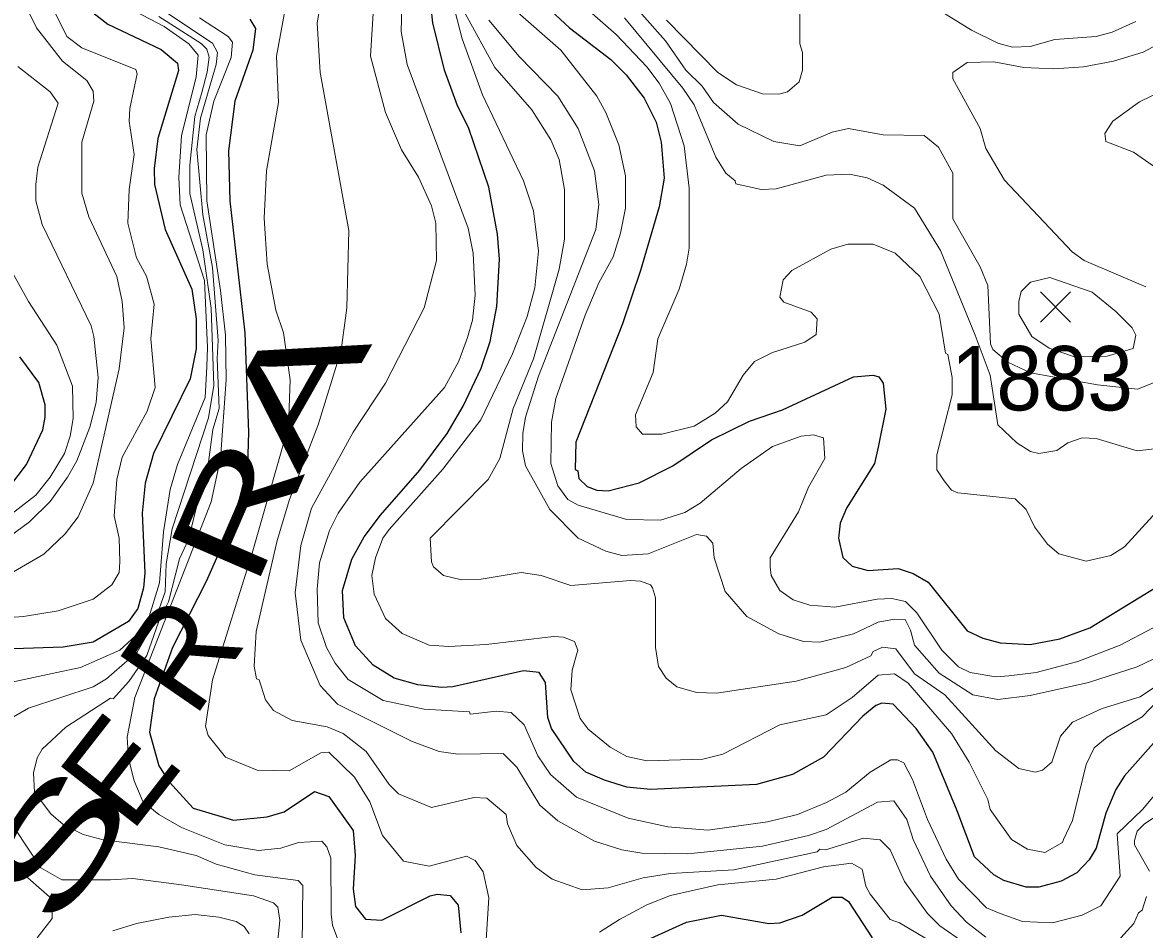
# Model space of a CAD drawing. Extents: x 423 to 448.8, y 7456.3 to 7484.
# Drawn here: x 436.1 to 437.495, y 7477.152 to 7478.279 of the extents above; entities that cross this region are included whole.
import ezdxf
from ezdxf.enums import TextEntityAlignment as Align

# ---------------------------------------------------------------- set-up
doc = ezdxf.new("R2010")
doc.units = 0
doc.header["$LTSCALE"] = 0.032
for name, color, linetype, lineweight in [('1', 7, 'Continuous', 25), ('2', 7, 'Continuous', 13), ('21', 7, 'Continuous', 25)]:
    doc.layers.add(name, color=color, linetype=linetype, lineweight=lineweight)
doc.layers.add('61', color=7, linetype='Continuous')

msp = doc.modelspace()

# ---------------------------------------------------------------- linework, layer by layer
at = {"layer": '1'}
for points in [[(437.5156, 7477.3944), (437.4699, 7477.3426), (437.4591, 7477.3256), (437.4467, 7477.2962), (437.4344, 7477.2529), (437.4258, 7477.2382), (437.4104, 7477.2219), (437.3911, 7477.2119), (437.3632, 7477.2042), (437.3477, 7477.2042), (437.3199, 7477.2127), (437.3075, 7477.2196), (437.2835, 7477.2421), (437.2619, 7477.2993), (437.2317, 7477.372), (437.2108, 7477.4014), (437.1822, 7477.4316), (437.1683, 7477.4331), (437.1605, 7477.43), (437.1443, 7477.4169), (437.0955, 7477.3658), (437.0569, 7477.3442), (437.0121, 7477.3318), (436.8806, 7477.3256), (436.8512, 7477.3287), (436.8233, 7477.3372), (436.8001, 7477.3473), (436.7854, 7477.3604), (436.7576, 7477.4014), (436.7529, 7477.4153), (436.7498, 7477.4587), (436.7421, 7477.471), (436.7228, 7477.4733), (436.6346, 7477.4532), (436.6207, 7477.4525), (436.5913, 7477.4556), (436.5619, 7477.464), (436.5356, 7477.4803), (436.5139, 7477.5043), (436.4992, 7477.5391), (436.4977, 7477.5731), (436.5093, 7477.6118), (436.5247, 7477.6396), (436.5449, 7477.6667), (436.5936, 7477.7224), (436.6276, 7477.768), (436.6477, 7477.802), (436.6702, 7477.8492), (436.681, 7477.8825), (436.6895, 7477.9258), (436.6926, 7477.9846), (436.6903, 7478.0156), (436.6795, 7478.0743), (436.6547, 7478.147), (436.64, 7478.1764), (436.6245, 7478.2197), (436.6098, 7478.2785), (436.6036, 7478.3358)], [(436.7444, 7478.3048), (436.78, 7478.2723), (436.8311, 7478.2329), (436.8504, 7478.2136), (436.8728, 7478.1849), (436.8875, 7478.1548), (436.8937, 7478.13), (436.8976, 7478.0852), (436.8914, 7478.0496), (436.8682, 7477.9707), (436.8457, 7477.9042)], [(436.1837, 7478.294), (436.2061, 7478.2769), (436.272, 7478.2452), (436.2926, 7478.2285), (436.2937, 7478.2191), (436.2913, 7478.2111), (436.268, 7478.1347), (436.2633, 7478.0975), (436.2641, 7478.0774), (436.2773, 7478.0217), (436.3105, 7477.9475), (436.3159, 7477.9104), (436.3159, 7477.8732), (436.3082, 7477.8361), (436.2626, 7477.7433), (436.2525, 7477.7062), (436.2486, 7477.669), (436.2517, 7477.5948), (436.2502, 7477.5762), (436.2432, 7477.5507), (436.2316, 7477.5345), (436.1875, 7477.5089), (436.1504, 7477.5027), (436.039, 7477.4989)], [(436.3824, 7478.2831), (436.3894, 7478.2715), (436.3863, 7478.2445), (436.3639, 7478.1811), (436.3561, 7478.1192), (436.3577, 7478.0573), (436.3763, 7477.8933), (436.3809, 7477.7696), (436.3794, 7477.7278), (436.3693, 7477.6861), (436.3554, 7477.6458), (436.3283, 7477.584), (436.2865, 7477.502), (436.2633, 7477.4385), (436.2579, 7477.3968), (436.2695, 7477.355), (436.2827, 7477.3349), (436.3121, 7477.3024), (436.3623, 7477.2877), (436.4041, 7477.2916), (436.425, 7477.2978), (436.4629, 7477.3233), (436.4807, 7477.3171), (436.5108, 7477.2746), (436.5132, 7477.2436), (436.5108, 7477.2019), (436.5139, 7477.1802), (436.5263, 7477.1647), (436.5464, 7477.1632), (436.6068, 7477.1933), (436.6153, 7477.1956), (436.6315, 7477.1941), (436.6415, 7477.1818), (436.6446, 7477.1477)], [(436.8457, 7477.9042), (436.7877, 7477.7572), (436.787, 7477.7232), (436.7901, 7477.7216), (436.7916, 7477.7123), (436.8017, 7477.7023), (436.814, 7477.6976), (436.828, 7477.6969), (436.8666, 7477.7069), (436.9084, 7477.7278), (436.9563, 7477.7603), (437.0035, 7477.7835), (437.0445, 7477.7974), (437.1327, 7477.8384), (437.1574, 7477.8407), (437.1644, 7477.8384), (437.1698, 7477.8307), (437.1729, 7477.7982), (437.1636, 7477.751), (437.159, 7477.7309), (437.1242, 7477.6752), (437.1165, 7477.6567), (437.1141, 7477.6381), (437.1195, 7477.6141), (437.1312, 7477.6033), (437.1513, 7477.5979), (437.1884, 7477.6002), (437.207, 7477.594), (437.2255, 7477.5832), (437.2742, 7477.5228), (437.2936, 7477.5136), (437.3153, 7477.5081), (437.3524, 7477.5058), (437.3895, 7477.5128), (437.4266, 7477.5267), (437.5078, 7477.5762)], [(436.0839, 7477.7023), (436.1047, 7477.7294), (436.1249, 7477.7727), (436.128, 7477.7882), (436.128, 7477.8036), (436.1202, 7477.8315), (436.0963, 7477.8632)], [(436.8813, 7477.1407), (436.9254, 7477.1609), (436.9687, 7477.1694), (437.0275, 7477.1593), (437.0414, 7477.1601), (437.0692, 7477.1694), (437.1064, 7477.1918), (437.1187, 7477.1918), (437.1265, 7477.1864), (437.1559, 7477.1415)]]:
    msp.add_lwpolyline(points, dxfattribs=at)
at = {"layer": '2'}
for points in [[(436.0793, 7478.5693), (436.1017, 7478.3126), (436.1071, 7478.2924), (436.1171, 7478.2723), (436.1496, 7478.2306), (436.1798, 7478.2066), (436.1875, 7478.1934), (436.1883, 7478.1811), (436.1736, 7478.13), (436.1736, 7478.0666), (436.1821, 7478.0372), (436.2169, 7477.963), (436.2239, 7477.932), (436.2262, 7477.8995), (436.22, 7477.8485), (436.1875, 7477.7062), (436.169, 7477.6644), (436.1527, 7477.6435), (436.1264, 7477.618), (436.0885, 7477.5963)], [(436.5735, 7478.3729), (436.5704, 7478.2677), (436.5781, 7478.2267), (436.6539, 7478.0233), (436.6601, 7477.9923), (436.6624, 7477.9398), (436.6594, 7477.9088), (436.6531, 7477.8872), (436.6423, 7477.8578), (436.6245, 7477.8253), (436.5193, 7477.7077), (436.4922, 7477.669), (436.4814, 7477.6474), (436.469, 7477.6072), (436.466, 7477.5747), (436.4675, 7477.5329), (436.4776, 7477.502), (436.4884, 7477.4826), (436.5046, 7477.4625), (436.548, 7477.4362), (436.599, 7477.4254), (436.6555, 7477.4223), (436.6562, 7477.4192), (436.6887, 7477.4231), (436.7073, 7477.4215), (436.7235, 7477.4061), (436.7405, 7477.3674), (436.756, 7477.3441), (436.7885, 7477.3163), (436.8527, 7477.29), (436.9022, 7477.2792), (436.9517, 7477.2753), (437.026, 7477.2854), (437.0631, 7477.2947), (437.0994, 7477.3093), (437.1234, 7477.3225), (437.1536, 7477.3473), (437.1791, 7477.3627), (437.1876, 7477.3627), (437.1953, 7477.3589), (437.2062, 7477.338), (437.2247, 7477.2885)], [(437.2711, 7477.1346), (437.2402, 7477.1562), (437.2247, 7477.1717), (437.1961, 7477.2112), (437.1783, 7477.2506), (437.1659, 7477.263), (437.1451, 7477.2653), (437.0979, 7477.2506), (437.0909, 7477.2513), (437.0879, 7477.2483), (436.9842, 7477.2258), (436.9053, 7477.2212), (436.8713, 7477.2158), (436.828, 7477.2034), (436.7955, 7477.2011), (436.7584, 7477.2142), (436.7382, 7477.2289), (436.7142, 7477.256), (436.7027, 7477.2831), (436.7011, 7477.2946), (436.6771, 7477.3148), (436.6609, 7477.3155), (436.6083, 7477.3032), (436.5673, 7477.3202), (436.5557, 7477.3318), (436.5271, 7477.3728), (436.4985, 7477.3952), (436.4784, 7477.4037), (436.4351, 7477.4114), (436.4118, 7477.4238), (436.4018, 7477.437), (436.394, 7477.4618), (436.3909, 7477.4633), (436.3878, 7477.4788), (436.3902, 7477.5221), (436.4165, 7477.635), (436.4319, 7477.6861), (436.4675, 7477.7789), (436.4961, 7477.8717), (436.5031, 7477.9243), (436.5054, 7478.0202), (436.4698, 7478.2167), (436.466, 7478.2785), (436.4753, 7478.3303)], [(437.5125, 7477.4377), (437.4916, 7477.4161), (437.4483, 7477.3906), (437.432, 7477.3774), (437.422, 7477.3566), (437.405, 7477.287), (437.3941, 7477.2637), (437.3926, 7477.2598), (437.3709, 7477.2475), (437.3493, 7477.2514), (437.3291, 7477.2637), (437.3029, 7477.3009), (437.2998, 7477.3132), (437.2766, 7477.3597), (437.2549, 7477.3952), (437.2007, 7477.4579), (437.1838, 7477.4695), (437.1636, 7477.4679), (437.1311, 7477.4401), (437.0987, 7477.4184), (437.0414, 7477.4061), (436.9703, 7477.3697), (436.9455, 7477.3635), (436.8759, 7477.3612), (436.8512, 7477.3666), (436.8303, 7477.3782), (436.8032, 7477.4006), (436.7931, 7477.4138), (436.7816, 7477.4494), (436.7831, 7477.4741), (436.7901, 7477.4989), (436.7862, 7477.5097), (436.7723, 7477.5151), (436.7599, 7477.5159), (436.6764, 7477.5058), (436.63, 7477.5035), (436.6052, 7477.5051), (436.5719, 7477.5197), (436.551, 7477.5383), (436.5371, 7477.5685), (436.5341, 7477.5917), (436.5387, 7477.6134), (436.5479, 7477.6381), (436.5557, 7477.6489), (436.6222, 7477.7239), (436.6694, 7477.7851), (436.7089, 7477.867), (436.7274, 7477.9135), (436.7367, 7477.949), (436.7413, 7477.9946), (436.7352, 7478.0449), (436.7228, 7478.0821), (436.6717, 7478.1888), (436.6462, 7478.2584), (436.6253, 7478.3404)], [(436.7614, 7478.3311), (436.838, 7478.2638), (436.8759, 7478.2236), (436.8914, 7478.2035), (436.9053, 7478.178), (436.9223, 7478.1254), (436.9285, 7478.0728), (436.9285, 7477.9985), (436.9254, 7477.9784), (436.9161, 7477.9475), (436.8898, 7477.8856), (436.8837, 7477.8438), (436.862, 7477.7912), (436.8627, 7477.7765), (436.8705, 7477.7672), (436.8945, 7477.7672), (436.9347, 7477.7773), (436.961, 7477.7935), (436.9764, 7477.8075), (436.9958, 7477.8407), (437.0097, 7477.8577), (437.0322, 7477.8686), (437.0724, 7477.8817), (437.0863, 7477.891), (437.0878, 7477.9104), (437.0801, 7477.9188), (437.0461, 7477.9312), (437.0414, 7477.9374), (437.0453, 7477.9591), (437.0561, 7477.9706), (437.1049, 7477.997), (437.1257, 7478.0032), (437.1575, 7478.0032), (437.1845, 7477.9923), (437.2154, 7477.963), (437.2394, 7477.9165), (437.2471, 7477.8678), (437.2502, 7477.8662), (437.2557, 7477.8377), (437.2557, 7477.816), (437.2364, 7477.7417), (437.2364, 7477.7231), (437.2456, 7477.7093), (437.2549, 7477.6976), (437.2626, 7477.6945), (437.3338, 7477.6868), (437.3477, 7477.6737), (437.3578, 7477.652), (437.374, 7477.6304), (437.388, 7477.6187), (437.422, 7477.6095), (437.4529, 7477.6164), (437.4699, 7477.6272), (437.5271, 7477.6899)], [(436.8403, 7478.3226), (436.8991, 7478.2561), (436.9246, 7478.2197), (436.9448, 7478.1996), (436.9587, 7478.1795), (436.9896, 7478.1524), (437.0337, 7478.1308), (437.0662, 7478.1254), (437.1064, 7478.1424), (437.1265, 7478.147), (437.1698, 7478.1393), (437.2209, 7478.1385), (437.2387, 7478.1238), (437.2565, 7478.0914), (437.2565, 7478.0349), (437.2905, 7477.9753)], [(436.1009, 7477.5406), (436.1442, 7477.5476), (436.1875, 7477.5623), (436.2108, 7477.5801), (436.22, 7477.5955), (436.2208, 7477.6087), (436.22, 7477.6381), (436.2138, 7477.6659), (436.2169, 7477.7108), (436.2239, 7477.7387), (436.2548, 7477.7959), (436.2649, 7477.8253), (436.2594, 7477.8856), (436.2633, 7477.9289), (436.254, 7477.9637), (436.2416, 7477.9862), (436.2308, 7478.0295), (436.2324, 7478.0712), (436.2386, 7478.1146), (436.2324, 7478.1563), (436.2331, 7478.1718), (436.2424, 7478.2151), (436.2409, 7478.2205), (436.1736, 7478.2475), (436.155, 7478.2615), (436.1349, 7478.3017)], [(436.9006, 7478.2816), (436.9641, 7478.2166), (436.9873, 7478.2012), (437.0198, 7478.1903), (437.0399, 7478.1896), (437.0507, 7478.1927), (437.0654, 7478.205), (437.0693, 7478.2197), (437.0693, 7478.2414), (437.0662, 7478.2522), (437.0662, 7478.3126)], [(437.2286, 7478.3009), (437.2797, 7478.2692), (437.3122, 7478.253), (437.3307, 7478.2483), (437.3524, 7478.2491), (437.3833, 7478.2576), (437.4344, 7478.2615), (437.4545, 7478.2669), (437.4839, 7478.2801)], [(436.2401, 7478.2924), (436.2761, 7478.2738), (436.3067, 7478.2522), (436.3182, 7478.2383), (436.3159, 7478.2112), (436.2974, 7478.1378), (436.2943, 7478.0867), (436.2959, 7478.0524), (436.3261, 7477.9581), (436.3273, 7477.9304), (436.3296, 7477.8748), (436.329, 7477.8514), (436.3267, 7477.8129), (436.2927, 7477.7294), (436.2834, 7477.6984), (436.2749, 7477.6458), (436.2703, 7477.5824), (436.2572, 7477.5406), (436.2463, 7477.5221), (436.2208, 7477.4988), (436.1721, 7477.4772), (436.1427, 7477.471), (436.0298, 7477.447)], [(436.0885, 7477.4161), (436.1071, 7477.4269), (436.1875, 7477.4532), (436.2042, 7477.4633), (436.2425, 7477.4964), (436.2643, 7477.5347), (436.277, 7477.5714), (436.2785, 7477.6059), (436.286, 7477.6494), (436.3311, 7477.7874), (436.3378, 7477.8279), (436.3345, 7477.9237), (436.3242, 7477.9964), (436.3077, 7478.0662), (436.3078, 7478.1017), (436.314, 7478.1622), (436.3228, 7478.192), (436.3295, 7478.2173), (436.332, 7478.2356), (436.3289, 7478.2459), (436.322, 7478.2526), (436.2694, 7478.2863)], [(436.2742, 7478.294), (436.336, 7478.253), (436.3422, 7478.2414), (436.3407, 7478.2267), (436.3212, 7478.16), (436.3167, 7478.121), (436.3242, 7478.04), (436.3361, 7477.9743), (436.3431, 7477.8837), (436.3417, 7477.8612), (436.3445, 7477.7992), (436.3363, 7477.7729), (436.331, 7477.7324), (436.3318, 7477.7106), (436.3183, 7477.6851)], [(436.4265, 7478.2955), (436.4157, 7478.2368), (436.418, 7478.1795), (436.4033, 7478.0944), (436.4002, 7478.0357), (436.4041, 7477.9784), (436.4149, 7477.9212), (436.4242, 7477.8933), (436.4327, 7477.8346), (436.4304, 7477.7773), (436.3855, 7477.6195), (436.336, 7477.4618), (436.3275, 7477.4045), (436.3306, 7477.3929), (436.3523, 7477.3658), (436.3917, 7477.3496), (436.4312, 7477.3488), (436.4706, 7477.3712), (436.4807, 7477.372), (436.5124, 7477.341), (436.5317, 7477.3102), (436.5472, 7477.2684), (436.5735, 7477.2366), (436.6052, 7477.2305), (436.6516, 7477.2428), (436.6625, 7477.2374), (436.6725, 7477.2235), (436.6795, 7477.191), (436.674, 7477.106)], [(436.5363, 7478.2971), (436.5325, 7478.2368), (436.5511, 7478.1671), (436.5711, 7478.1207), (436.592, 7478.0867), (436.6083, 7478.0511), (436.6137, 7478.0295), (436.6145, 7477.9831), (436.599, 7477.9243), (436.5511, 7477.8307), (436.5108, 7477.7696), (436.459, 7477.6752), (436.4459, 7477.6288), (436.4389, 7477.57), (436.4458, 7477.5113), (436.4698, 7477.4548), (436.4915, 7477.4316), (436.5836, 7477.3859), (436.6176, 7477.3728), (436.6408, 7477.3697), (436.6972, 7477.3704), (436.7143, 7477.3535), (436.7429, 7477.3063), (436.7653, 7477.2869), (436.811, 7477.2614), (436.845, 7477.2506), (436.8697, 7477.2467), (436.927, 7477.2459), (437.0198, 7477.2552), (437.077, 7477.2683), (437.0987, 7477.2761), (437.1629, 7477.3101), (437.183, 7477.3117), (437.1992, 7477.2885), (437.207, 7477.2637), (437.2286, 7477.2181), (437.2541, 7477.181), (437.2735, 7477.1609), (437.2974, 7477.1423)], [(436.6501, 7478.2901), (436.6872, 7478.2228), (436.7328, 7478.1702), (436.7568, 7478.1331), (436.7668, 7478.1084), (436.7738, 7478.0712), (436.7738, 7478.0094), (436.7668, 7477.9722), (436.7352, 7477.8609), (436.7096, 7477.799), (436.6934, 7477.7371), (436.6787, 7477.7108), (436.6068, 7477.6381), (436.6083, 7477.6087), (436.6106, 7477.6025), (436.623, 7477.5917), (436.6454, 7477.5862), (436.6702, 7477.587), (436.7197, 7477.5955), (436.7444, 7477.5917), (436.7816, 7477.5793), (436.8558, 7477.5855), (436.8682, 7477.5847), (436.8806, 7477.5801), (436.8829, 7477.5762), (436.8867, 7477.5639), (436.8867, 7477.502), (436.8906, 7477.4787), (436.8999, 7477.4641), (436.9131, 7477.4532), (436.9378, 7477.4463), (436.9626, 7477.4455), (437.0616, 7477.4602), (437.1234, 7477.4772)], [(436.7089, 7478.2971), (436.7691, 7478.2445), (436.814, 7478.1873), (436.8249, 7478.1671), (436.8411, 7478.1269), (436.8496, 7478.0883), (436.8496, 7478.048), (436.8434, 7478.0171), (436.8342, 7477.9877), (436.8163, 7477.9552), (436.7993, 7477.915), (436.763, 7477.8114), (436.7576, 7477.782), (436.7568, 7477.7309), (436.7653, 7477.7031), (436.7777, 7477.686), (436.7908, 7477.6791), (436.8512, 7477.6613), (436.8929, 7477.6605), (436.9231, 7477.6698), (436.9424, 7477.6814), (436.9934, 7477.7247), (437.0322, 7477.7518), (437.0677, 7477.7649), (437.0832, 7477.7665), (437.0955, 7477.7626), (437.0971, 7477.7371), (437.077, 7477.7015), (437.0646, 7477.6706), (437.0291, 7477.6134), (437.0291, 7477.6025), (437.0306, 7477.5917), (437.0414, 7477.5731)], [(436.4954, 7477.1291), (436.4853, 7477.157), (436.4837, 7477.1709), (436.483, 7477.2405), (436.4783, 7477.2545), (436.4721, 7477.2614), (436.4428, 7477.2599), (436.4211, 7477.2529), (436.3933, 7477.2498), (436.3515, 7477.2568), (436.2974, 7477.2784), (436.2695, 7477.2946), (436.2494, 7477.3109), (436.2386, 7477.3365), (436.2316, 7477.3643), (436.2301, 7477.3906), (436.2393, 7477.44), (436.3345, 7477.683), (436.3461, 7477.7371), (436.3531, 7477.8346), (436.3523, 7477.8903), (436.3461, 7477.9459), (436.3291, 7478.0573), (436.3283, 7478.1393), (436.3376, 7478.1811), (436.3592, 7478.2352), (436.3608, 7478.2545), (436.3554, 7478.2615), (436.3198, 7478.2847)], [(436.6795, 7478.2816), (436.7173, 7478.2367), (436.7653, 7478.1873), (436.7908, 7478.147), (436.8109, 7478.0944), (436.8163, 7478.0527), (436.8125, 7478.0217), (436.7413, 7477.8392), (436.7251, 7477.7882), (436.722, 7477.768), (436.7212, 7477.7464), (436.7251, 7477.7278), (436.7552, 7477.6737), (436.7908, 7477.6381)], [(436.8481, 7478.2847), (436.9208, 7478.1973), (436.9347, 7478.1764), (436.9617, 7478.1115), (436.9741, 7478.0914), (436.9858, 7478.082), (436.9865, 7478.0782), (437.0182, 7478.0712), (437.0368, 7478.072), (437.0987, 7478.089), (437.1281, 7478.0905), (437.1497, 7478.0859), (437.1698, 7478.0766), (437.2085, 7478.048), (437.241, 7477.9954), (437.2843, 7477.8903), (437.3029, 7477.8407), (437.3123, 7477.7789), (437.3361, 7477.7564), (437.3531, 7477.7456), (437.3632, 7477.7433), (437.3856, 7477.7471), (437.3995, 7477.7564), (437.4173, 7477.7626), (437.4344, 7477.7618), (437.4854, 7477.7464), (437.5102, 7477.7495)], [(437.4962, 7477.9505), (437.4196, 7477.9831), (437.4049, 7477.9939), (437.3206, 7478.0828), (437.2974, 7478.1223), (437.2905, 7478.147), (437.2565, 7478.2089), (437.2565, 7478.2167), (437.2742, 7478.229), (437.3075, 7478.2298), (437.3446, 7478.2228), (437.3818, 7478.2213), (437.4189, 7478.2236), (437.456, 7478.2306), (437.4931, 7478.2421), (437.5395, 7478.2669)], [(436.0831, 7477.6396), (436.1087, 7477.6582), (436.1341, 7477.6837), (436.1558, 7477.7139), (436.1674, 7477.734), (436.1837, 7477.7758), (436.1914, 7477.8067), (436.1937, 7477.8377), (436.1883, 7477.8887), (436.1852, 7477.9018), (436.1241, 7478.0279), (436.1164, 7478.0573), (436.1164, 7478.0774), (436.1187, 7478.0991), (436.1442, 7478.1787), (436.1342, 7478.1926), (436.0939, 7478.2243)], [(437.5055, 7478.1006), (437.4808, 7478.1176), (437.4467, 7478.1308), (437.4452, 7478.1409), (437.4552, 7478.1563), (437.4885, 7478.1803), (437.5303, 7478.2004)], [(436.0715, 7477.9954), (436.1071, 7477.932), (436.1426, 7477.8779), (436.162, 7477.8268), (436.1628, 7477.7866), (436.1589, 7477.7649), (436.1519, 7477.7433), (436.1341, 7477.7139), (436.1163, 7477.6914), (436.0762, 7477.6605)], [(437.2905, 7477.9753), (437.2998, 7477.9521), (437.3033, 7477.8795), (437.306, 7477.8724), (437.3249, 7477.8569), (437.3531, 7477.8435), (437.4364, 7477.8287), (437.486, 7477.8233), (437.5225, 7477.8376)], [(436.3183, 7477.6851), (436.3063, 7477.6363), (436.295, 7477.6123), (436.2815, 7477.559), (436.2695, 7477.535), (436.2545, 7477.4922), (436.232, 7477.46), (436.2125, 7477.4382), (436.2092, 7477.4393), (436.1535, 7477.403), (436.1241, 7477.3759), (436.1179, 7477.3651), (436.1133, 7477.3465), (436.1148, 7477.3225), (436.1349, 7477.2954), (436.1504, 7477.2823), (436.1752, 7477.2699), (436.1999, 7477.2629), (436.2695, 7477.2544), (436.3159, 7477.2436), (436.3407, 7477.2328), (436.3886, 7477.2196), (436.4427, 7477.2127), (436.4482, 7477.2065), (436.4474, 7477.1323)], [(436.7908, 7477.6381), (436.8249, 7477.6218), (436.845, 7477.6164), (436.8775, 7477.6187), (436.9378, 7477.6427), (436.9501, 7477.6404), (436.9579, 7477.6319), (436.9595, 7477.6134), (436.9733, 7477.5716), (437.0004, 7477.5406), (437.0399, 7477.519), (437.0708, 7477.5097), (437.0909, 7477.5089), (437.1327, 7477.519), (437.1637, 7477.5337), (437.1838, 7477.5375), (437.1969, 7477.5368), (437.2039, 7477.5236), (437.2085, 7477.5051), (437.2394, 7477.4702), (437.2812, 7477.4432), (437.3122, 7477.4377), (437.3524, 7477.4424), (437.4251, 7477.4587), (437.4854, 7477.478), (437.5365, 7477.5027)], [(437.0414, 7477.5731), (437.0577, 7477.5615), (437.0786, 7477.5546), (437.1095, 7477.5522), (437.1621, 7477.5623), (437.1807, 7477.563), (437.1977, 7477.5592), (437.2116, 7477.5453), (437.2425, 7477.4988), (437.2634, 7477.478), (437.2781, 7477.471), (437.3098, 7477.4656), (437.3261, 7477.4671), (437.3601, 7477.471), (437.4119, 7477.4849), (437.4645, 7477.5051), (437.5055, 7477.5267)], [(436.0004, 7477.5337), (436.1009, 7477.5406)], [(437.1234, 7477.4772), (437.1543, 7477.4919), (437.1574, 7477.4973), (437.169, 7477.5027), (437.1853, 7477.5004), (437.2085, 7477.4695), (437.2464, 7477.4432), (437.3098, 7477.3736), (437.3385, 7477.3519), (437.3586, 7477.3473), (437.3678, 7477.3496), (437.3794, 7477.3597), (437.3903, 7477.3921), (437.405, 7477.4092), (437.4421, 7477.4262), (437.4893, 7477.4408), (437.5627, 7477.4903)], [(437.2247, 7477.2885), (437.2479, 7477.239), (437.2634, 7477.2142), (437.2982, 7477.1787), (437.3152, 7477.1717), (437.3431, 7477.1616), (437.3802, 7477.1601), (437.4173, 7477.1694), (437.4405, 7477.181), (437.4645, 7477.2181), (437.4606, 7477.2707), (437.4923, 7477.3009), (437.5496, 7477.3697)], [(437.5009, 7477.2243), (437.4823, 7477.2568), (437.4823, 7477.2622), (437.4854, 7477.2738), (437.4946, 7477.2831), (437.5914, 7477.3465)], [(436.4157, 7477.1214), (436.4196, 7477.1632), (436.4172, 7477.1794), (436.4118, 7477.1848), (436.3871, 7477.1933), (436.2974, 7477.2073), (436.237, 7477.215), (436.2092, 7477.2134), (436.1489, 7477.2134), (436.1225, 7477.2282), (436.0568, 7477.3271)], [(436.0932, 7477.2274), (436.1365, 7477.1894), (436.1365, 7477.1655), (436.1179, 7477.1415)], [(436.8171, 7477.1485), (436.8419, 7477.164), (436.8759, 7477.1825), (436.9053, 7477.1941), (436.9641, 7477.2073), (437.0368, 7477.2142), (437.0956, 7477.2297), (437.1304, 7477.2343), (437.1435, 7477.2266), (437.1481, 7477.2057), (437.1536, 7477.1957), (437.1783, 7477.1639), (437.1899, 7477.1601), (437.2735, 7477.1106)], [(437.4568, 7477.1323), (437.4815, 7477.1593), (437.487, 7477.1725), (437.4916, 7477.1756), (437.497, 7477.1925)], [(436.2123, 7477.15), (436.2417, 7477.1593), (436.2819, 7477.167), (436.3144, 7477.1701), (436.3438, 7477.167), (436.3654, 7477.1616), (436.3755, 7477.1554), (436.3817, 7477.1462)]]:
    msp.add_lwpolyline(points, dxfattribs=at)
msp.add_lwpolyline([(437.4591, 7477.9196), (437.4297, 7477.9436), (437.3771, 7477.9621), (437.3531, 7477.956), (437.3415, 7477.9444), (437.3384, 7477.932), (437.3384, 7477.9165), (437.3547, 7477.8887), (437.3763, 7477.874), (437.4078, 7477.8634), (437.4482, 7477.8641), (437.4804, 7477.8737), (437.4839, 7477.8902), (437.4792, 7477.8995)], close=True, dxfattribs=at)
at = {"layer": '21'}
for p, q in [((437.3653, 7477.9441), (437.4028, 7477.9066)), ((437.4028, 7477.9441), (437.3653, 7477.9066))]:
    msp.add_line(p, q, dxfattribs=at)

# ---------------------------------------------------------------- texts
at = {"layer": '61'}
for s, rotation, width, p in [('A', 60.301, 1.75, (436.4885, 7477.798)), ('R', 66.63, 1.45, (436.4219, 7477.6504)), ('S', 56.502, 1.75, (436.1928, 7477.2252))]:
    msp.add_text(s, height=0.12, rotation=rotation, dxfattribs=dict(at, width=width)).set_placement(p, align=Align.CENTER)
at = {"layer": '61', "width": 0.95}
msp.add_text('1883', height=0.08, dxfattribs=at).set_placement((437.3671, 7477.7968), align=Align.CENTER)
at = {"layer": '61'}
for s, rotation, p in [('R', 55.424, (436.346, 7477.4603)), ('E', 52.033, (436.2673, 7477.3122))]:
    msp.add_text(s, height=0.12, rotation=rotation, dxfattribs=at).set_placement(p, align=Align.CENTER)

doc.saveas('drawing.dxf')
